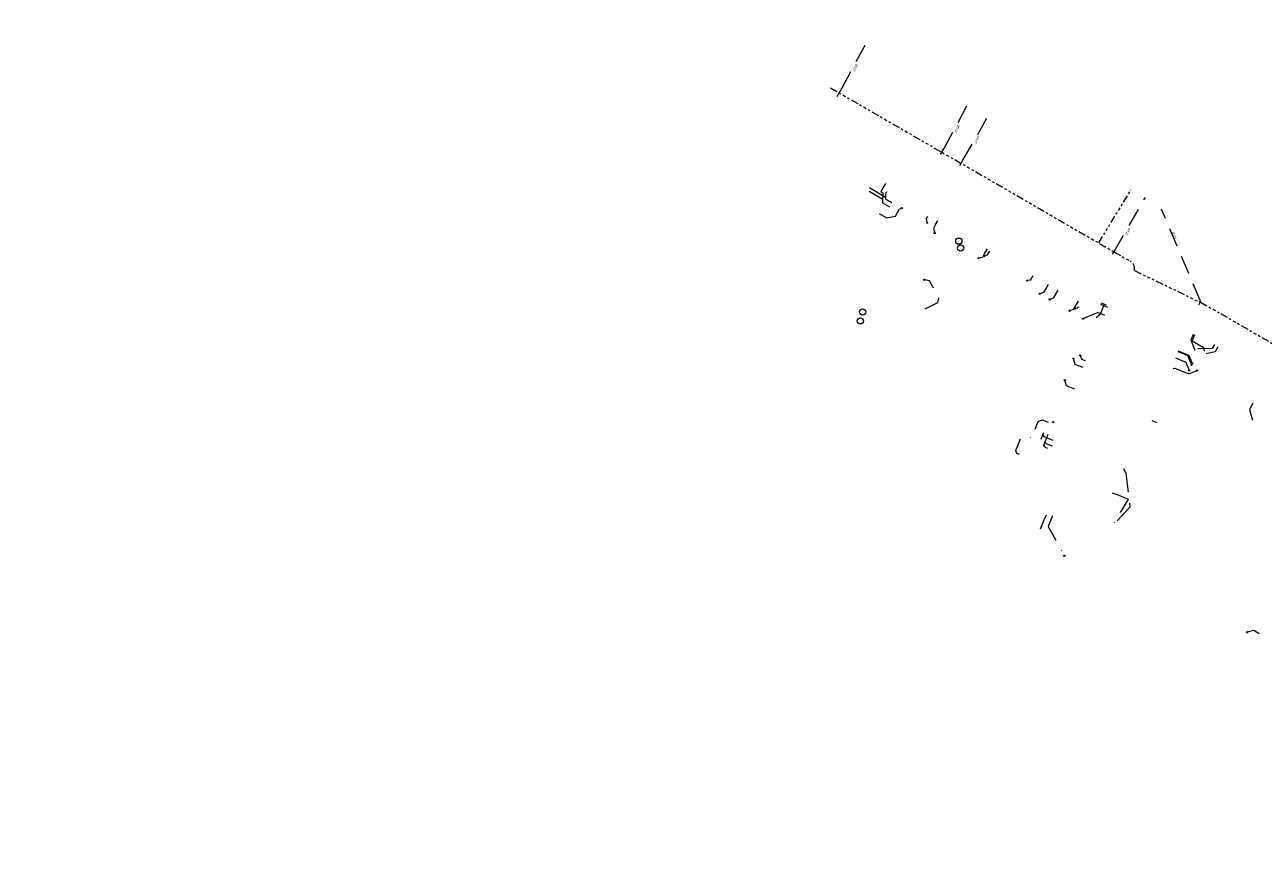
# Model space of a CAD drawing. Header units: inches. Extents: x 0 to 191500, y 0 to 342750.
# Tile 475 of 547: x 188728 to 188927, y 334448 to 334584. Entities that reach past the tile are written whole.
import ezdxf

# ---------------------------------------------------------------- set-up
doc = ezdxf.new("R2010")
doc.units = ezdxf.units.IN
doc.header["$MEASUREMENT"] = 0
for name, pattern in [('RI-DRAINAGE', [19.2, 6, -1.8, 1.8, -1.8, 2.4, -1.8, 1.8, -1.8]), ('RI-HWA_HUISAANSLUITING', [4.8, 3, -1.8]), ('RI-VWA_HUISAANSLUITING', [6.1, 2.5, -1.8, 0, -1.8])]:
    doc.linetypes.add(name, pattern=pattern)
doc.layers.get('0').update_dxf_attribs({"lineweight": 20})
doc.layers.get('DefPoints').update_dxf_attribs({"lineweight": 20})
for name, color, linetype, lineweight in [('ECW', 150, 'Continuous', 20), ('N-WE-RI-DRAINAGE-G', 90, 'RI-DRAINAGE', 20), ('N-WE-RI-HWA_HUISAANSLUITING', 150, 'RI-HWA_HUISAANSLUITING', 20), ('N-WE-RI-HWA_HUISAANSLUITING_PP_125-G', 150, 'RI-HWA_HUISAANSLUITING', 20), ('N-WE-RI-INLAAT', 7, 'Continuous', 20), ('N-WE-RI-VWA_HUISAANSLUITING_PP_125-G', 20, 'RI-VWA_HUISAANSLUITING', 20), ('Tekst algemeen', 7, 'Continuous', 20)]:
    doc.layers.add(name, color=color, linetype=linetype, lineweight=lineweight)
doc.styles.add('K+', font='isocp.shx', dxfattribs={"height": 200})
doc.styles.add('ROMANS_1-1000_25', font='romans.shx', dxfattribs={"height": 2.5})
doc.dimstyles.new('1_1000', dxfattribs={"dimtxt": 2.5, "dimasz": 1.8, "dimexe": 1.8, "dimexo": 0.625, "dimgap": 0.9, "dimtad": 1, "dimzin": 0, "dimdsep": 46, "dimtxsty": 'ROMANS_1-1000_25', "dimcen": 0.9, "dimadec": 0, "dimazin": 0, "dimtfac": 1, "dimtmove": 2, "dimatfit": 2, "dimfxl": 1, "dimtolj": 1, "dimtzin": 0, "dimarcsym": 0})
picture_1 = doc.add_image_def('image1.ecw', size_in_pixel=(220000, 285000))

# ---------------------------------------------------------------- blocks, each defined once
blk = doc.blocks.new('A$C2C270354')
h = blk.add_hatch(color=256)
h.dxf.hatch_style = 1
edge = h.paths.add_edge_path()
edge.add_arc((0, 0), 0.1, 0, 360)
blk.add_circle((0, 0), 0.1)
blk = doc.blocks.new('*D4372')
at = {"layer": 'DefPoints', "color": 0, "transparency": 16777216}
for p in [(188849.16, 334728.42), (189087.36, 334582.86), (189085.98, 334580.65)]:
    blk.add_point(p, dxfattribs=at)
at = {"layer": 'Tekst algemeen', "color": 0, "lineweight": -2, "transparency": 16777216}
for p, q in [((188849.5, 334728.95), (188851.49, 334732.15)), ((188852.07, 334729.67), (188955.37, 334665.22)), ((189085.83, 334583.81), (188992.14, 334642.27)), ((189086.31, 334581.18), (189088.31, 334584.38))]:
    blk.add_line(p, q, dxfattribs=at)
at = {"layer": 'Tekst algemeen', "color": 0, "transparency": 16777216}
for points in [[(188852.22, 334729.93), (188851.91, 334729.42), (188850.54, 334730.63)], [(189085.99, 334584.06), (189085.67, 334583.55), (189087.36, 334582.86)]]:
    blk.add_solid(points, dxfattribs=at)
at = {"layer": 'Tekst algemeen', "color": 0, "transparency": 16777216, "insert": (188973.55, 334653.41), "char_height": 2.5, "attachment_point": 5, "rotation": 328.0364, "style": 'ROMANS_1-1000_25'}
blk.add_mtext('\\A1;36 instroomopeningen', dxfattribs=at)

msp = doc.modelspace()

# ---------------------------------------------------------------- linework, layer by layer
for centre in [(188877.68862, 334549.20443), (188877.98122, 334548.11155), (188862.23041, 334537.82302), (188861.89, 334536.38)]:
    msp.add_circle(centre, 0.5)
at = {"layer": 'N-WE-RI-DRAINAGE-G', "ltscale": 0.2}
msp.add_lwpolyline([(188857.0845, 334573.84253), (188902.59917, 334547.49845), (188905.22184, 334545.99081, -0.323550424), (188905.89973, 334544.48591), (188916.42093, 334539.40919), (188916.50257, 334539.38965), (188919.74016, 334537.56638), (188948.13827, 334521.09235), (188948.31139, 334520.48704), (188947.80548, 334519.56096), (188949.17796, 334518.80133), (188949.82879, 334519.61636), (188950.32102, 334519.74985), (188950.97529, 334519.34806), (188951.07261, 334519.02977), (188955.35931, 334516.47646), (188955.68446, 334516.54703), (188956.35916, 334516.15114), (188956.4824, 334515.7948), (188958.4349, 334514.61506), (188958.5084, 334514.74333), (188959.15985, 334514.35713), (188959.25562, 334514.52077), (188960.69557, 334513.67428)], format="xyb", dxfattribs=at)
msp.add_lwpolyline([(188900.15482, 334548.91291), (188905.3417, 334557.42835)], dxfattribs=at)
at = {"layer": 'N-WE-RI-HWA_HUISAANSLUITING'}
for p, q in [((188858.17038, 334572.45964), (188858.9553, 334573.83918)), ((188874.76901, 334563.10558), (188875.30562, 334564.04396)), ((188877.83745, 334561.36199), (188878.32759, 334562.19555)), ((188902.36874, 334547.11485), (188902.62547, 334547.54391)), ((188916.49124, 334539.55926), (188916.19586, 334538.92879))]:
    msp.add_line(p, q, dxfattribs=at)
at = {"layer": 'N-WE-RI-HWA_HUISAANSLUITING', "flags": 128}
for points in [[(188858.9553, 334573.83918), (188863.29583, 334581.96906)], [(188875.30562, 334564.04396), (188879.64615, 334572.17384)], [(188878.32759, 334562.19555), (188882.74918, 334569.88769)], [(188902.62547, 334547.54391), (188907.65504, 334556.23554)], [(188916.49124, 334539.55926), (188910.26361, 334554.36743)]]:
    msp.add_lwpolyline(points, dxfattribs=at)
at = {"layer": 'N-WE-RI-HWA_HUISAANSLUITING_PP_125-G'}
for p, q in [((188865.90317, 334556.24068), (188863.24299, 334557.83245)), ((188865.89806, 334556.74167), (188866.1548, 334557.17073)), ((188866.09931, 334552.95144), (188864.96073, 334553.61542)), ((188872.44625, 334552.74075), (188872.71304, 334553.18177)), ((188882.2619, 334546.93691), (188882.65038, 334547.59309)), ((188889.22381, 334542.93549), (188889.63865, 334543.66285)), ((188901.43261, 334538.90924), (188900.59623, 334539.25248)), ((188896.76061, 334538.4543), (188896.83233, 334538.57415)), ((188896.83233, 334538.57415), (188896.99616, 334538.66535)), ((188915.55128, 334534.12324), (188915.1709, 334533.19636)), ((188919.31632, 334532.24044), (188918.96932, 334531.63738)), ((188898.03363, 334529.9516), (188897.42362, 334530.19978)), ((188912.11786, 334528.7123), (188912.36417, 334528.81527)), ((188912.36417, 334528.81527), (188912.89799, 334528.5962)), ((188908.68626, 334520.37354), (188909.48369, 334520.04629)), ((188891.48808, 334516.13246), (188891.3663, 334516.42376)), ((188891.71394, 334516.64578), (188891.57029, 334516.9588)), ((188892.72958, 334516.23695), (188891.71394, 334516.64578)), ((188904.16347, 334512.65279), (188904.49594, 334511.85751)), ((188891.69997, 334505.17612), (188891.35674, 334504.33974)), ((188925.95795, 334486.09954), (188925.08746, 334486.63694))]:
    msp.add_line(p, q, dxfattribs=at)
at = {"layer": 'N-WE-RI-HWA_HUISAANSLUITING_PP_125-G', "flags": 128}
for points in [[(188865.89806, 334556.74167), (188865.90053, 334556.00846)], [(188865.90053, 334556.00846), (188866.92134, 334555.38998)], [(188866.09931, 334552.95144), (188867.5098, 334553.23), (188868.16475, 334554.40543), (188868.51308, 334554.50439)], [(188872.44625, 334552.74075), (188872.59948, 334552.14401)], [(188882.2619, 334546.93691), (188881.81386, 334546.82162)], [(188872.30763, 334538.30304), (188874.29789, 334539.37047), (188874.49759, 334540.04491), (188872.97461, 334542.81443), (188872.16826, 334542.99773)], [(188889.22381, 334542.93549), (188888.6789, 334542.85624)], [(188901.05561, 334539.06396), (188900.37429, 334537.39435), (188899.73443, 334536.90293)], [(188896.76061, 334538.4543), (188896.38565, 334538.39194)], [(188897.17889, 334530.81448), (188897.42362, 334530.19978)], [(188889.96261, 334519.00695), (188890.44332, 334520.20464), (188891.09227, 334520.4792), (188892.33193, 334519.97162), (188892.84347, 334520.14087)], [(188891.3663, 334516.42376), (188891.62741, 334517.10862), (188891.62741, 334517.10862), (188892.06355, 334518.18165)], [(188891.48808, 334516.13246), (188891.88452, 334515.96079)]]:
    msp.add_lwpolyline(points, dxfattribs=at)
at = {"layer": 'N-WE-RI-HWA_HUISAANSLUITING_PP_125-G'}
for points in [[(188915.1709, 334533.19636), (188916.98011, 334532.13093)], [(188916.98011, 334532.13093), (188917.11639, 334531.50089)], [(188918.96932, 334531.63738), (188918.85368, 334531.43641), (188917.42883, 334531.07237)], [(188912.89799, 334528.5962), (188914.66296, 334527.87189), (188915.95722, 334528.40716)], [(188904.49594, 334511.85751), (188905.17268, 334506.45045), (188902.14826, 334503.19037)], [(188891.35674, 334504.33974), (188890.7796, 334502.93339)], [(188925.08746, 334486.63694), (188923.99705, 334486.34952)]]:
    msp.add_lwpolyline(points, dxfattribs=at)
at = {"layer": 'N-WE-RI-VWA_HUISAANSLUITING_PP_125-G'}
for p, q in [((188865.46097, 334555.9226), (188862.88762, 334557.46241)), ((188865.90137, 334558.4582), (188865.14418, 334557.19277)), ((188873.95879, 334551.85368), (188874.31203, 334552.44401)), ((188881.83362, 334547.19399), (188882.29444, 334547.96411)), ((188892.04105, 334542.24312), (188891.65841, 334541.60364)), ((188893.61951, 334541.317), (188893.23478, 334540.67404)), ((188896.84716, 334539.55458), (188896.15452, 334538.39705)), ((188901.64355, 334538.55379), (188900.50799, 334539.01981)), ((188900.91567, 334537.37926), (188899.99054, 334537.75891)), ((188901.14386, 334537.28561), (188900.91567, 334537.37926)), ((188915.31215, 334534.19904), (188914.93962, 334533.29127)), ((188912.8818, 334531.44638), (188913.91695, 334531.02184)), ((188912.90412, 334531.57608), (188913.96563, 334531.14045)), ((188918.74074, 334532.5716), (188918.39374, 334531.96854)), ((188897.63948, 334528.89195), (188896.91262, 334529.19024)), ((188912.50901, 334530.43214), (188913.50699, 334530.02285)), ((188896.07177, 334525.51447), (188895.51181, 334525.74456)), ((188896.29083, 334525.42451), (188896.07177, 334525.51447)), ((188924.57072, 334522.50275), (188924.98328, 334523.21905)), ((188892.87104, 334517.17079), (188892.31132, 334517.40049)), ((188887.4178, 334514.93568), (188887.03525, 334515.09267)), ((188902.32777, 334508.78293), (188903.36885, 334508.35777)), ((188892.76163, 334505.08449), (188892.04884, 334503.34759))]:
    msp.add_line(p, q, dxfattribs=at)
at = {"layer": 'N-WE-RI-VWA_HUISAANSLUITING_PP_125-G', "flags": 128}
for points in [[(188865.14418, 334557.19277), (188865.49831, 334556.97784), (188865.44909, 334555.36276)], [(188865.44909, 334555.36276), (188866.57197, 334554.73532)], [(188873.95879, 334551.85368), (188873.60494, 334551.2323), (188873.82788, 334550.51128)], [(188881.83362, 334547.19399), (188881.48786, 334546.58889), (188880.85493, 334546.45165)], [(188891.65841, 334541.60364), (188891.27965, 334540.9613), (188890.70668, 334540.76109)], [(188893.23478, 334540.67404), (188892.86539, 334540.04534), (188892.29242, 334539.84514)], [(188897.647, 334536.75223), (188899.99054, 334537.75891), (188900.50799, 334539.01981)], [(188896.15452, 334538.39705), (188896.04964, 334538.20607), (188895.47667, 334538.00586)], [(188896.91262, 334529.19024), (188896.39532, 334529.40308), (188896.11465, 334530.32019)], [(188895.51181, 334525.74456), (188894.99563, 334525.95711), (188894.71496, 334526.87422)], [(188887.03525, 334515.09267), (188886.86048, 334515.5489), (188887.71515, 334517.66038), (188888.36606, 334517.93586), (188890.27873, 334517.15978), (188890.93373, 334517.43359), (188891.36252, 334518.46664)], [(188892.31132, 334517.40049), (188891.41022, 334517.76748), (188891.23464, 334518.15853)]]:
    msp.add_lwpolyline(points, dxfattribs=at)
at = {"layer": 'N-WE-RI-VWA_HUISAANSLUITING_PP_125-G'}
for points in [[(188914.93962, 334533.29127), (188915.61814, 334531.70331)], [(188913.91695, 334531.02184), (188914.43705, 334530.80854), (188915.06702, 334529.33673)], [(188913.96563, 334531.14045), (188914.61424, 334530.87428), (188915.16021, 334529.56722)], [(188918.39374, 334531.96854), (188916.10644, 334531.91021)], [(188913.50699, 334530.02285), (188914.17372, 334529.74941), (188914.69162, 334528.40833)], [(188924.57072, 334522.50275), (188924.37395, 334522.16112), (188924.83789, 334520.45262)], [(188903.36885, 334508.35777), (188904.86959, 334507.72313), (188904.86959, 334507.72313), (188902.14826, 334503.19037)], [(188892.04884, 334503.34759), (188892.04884, 334503.34759), (188894.62802, 334498.646)]]:
    msp.add_lwpolyline(points, dxfattribs=at)

# ---------------------------------------------------------------- block references
at = {"layer": 'N-WE-RI-INLAAT', "rotation": 0.06357443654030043}
for p in [(188868.51308, 334554.50439), (188872.59948, 334552.14401), (188873.82788, 334550.51128), (188881.81386, 334546.82162), (188880.85493, 334546.45165), (188872.16826, 334542.99773), (188888.6789, 334542.85624), (188890.70668, 334540.76109), (188892.29242, 334539.84514), (188895.47667, 334538.00586), (188896.38565, 334538.39194), (188897.647, 334536.75223), (188896.11465, 334530.32019), (188897.17889, 334530.81448), (188915.06702, 334529.33673), (188915.16021, 334529.56722), (188914.69162, 334528.40833), (188915.95722, 334528.40716), (188894.71496, 334526.87422), (188892.84347, 334520.14087), (188894.62802, 334498.646), (188923.99705, 334486.34952)]:
    msp.add_blockref('A$C2C270354', p, dxfattribs=at)

# ---------------------------------------------------------------- texts
at = {"layer": 'Tekst algemeen'}
for rotation, p in [(245.2163865, (188861.16361, 334577.6847)), (245.2163865, (188877.51393, 334567.88948)), (245.2163865, (188880.68675, 334566.12053)), (242.5627559, (188904.9564, 334551.33725)), (292.1276037, (188911.904, 334550.60753))]:
    msp.add_text('%%C110', height=0.36, rotation=rotation, dxfattribs=at).set_placement(p)
at = {"layer": 'Tekst algemeen', "style": 'K+'}
msp.add_text('os', height=0.2, rotation=329.1049972, dxfattribs=at).set_placement((188881.87797, 334546.91308))

# ---------------------------------------------------------------- dimensions: what is measured, and where the dimension line sits
at = {"layer": 'Tekst algemeen'}
dim = msp.add_linear_dim(base=(189087.35565, 334582.85576), p1=(188849.16428, 334728.42467), p2=(189085.98164, 334580.65377), angle=328.0363838, text='36 instroomopeningen', dimstyle='1_1000', dxfattribs=at)
dim.commit()
dim.dimension.update_dxf_attribs({"geometry": '*D4372', "text_midpoint": (188973.54635, 334653.40914), "dimtype": 161})

# ---------------------------------------------------------------- pictures from other files: only their frames are drawn
at = {"layer": 'ECW'}
image = msp.add_image(picture_1, insert=(180500, 328500), size_in_units=(11000, 14250), dxfattribs=at)
image.dxf.flags = 7

doc.saveas('drawing.dxf')
